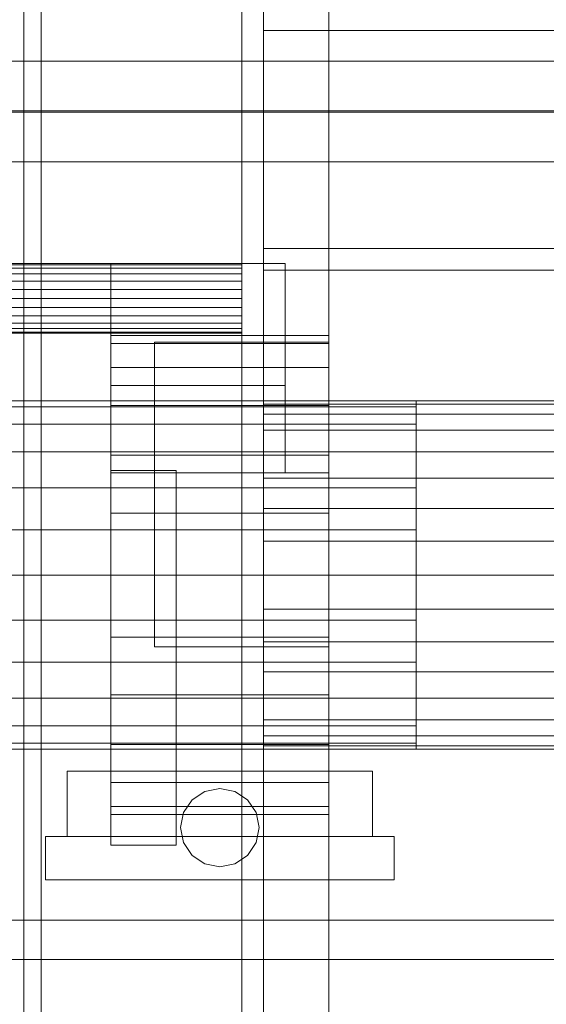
# Model space of a CAD drawing. Header units: millimetres. Extents: x -2233 to 61924, y -68080 to 6847.
# Tile 362 of 656: x 1269 to 1390, y -34172 to -33946. Entities that reach past the tile are written whole.
import ezdxf

# ---------------------------------------------------------------- set-up
doc = ezdxf.new("R2010")
doc.units = ezdxf.units.MM
for name, color, linetype, lineweight in [('COTAS_O', 1, 'Continuous', 0), ('COTAS_P', 1, 'Continuous', 0), ('frontal_C03', 7, 'Continuous', 0), ('frontal_secador', 7, 'Continuous', 0)]:
    doc.layers.add(name, color=color, linetype=linetype, lineweight=lineweight)
doc.dimstyles.new('R19_100', dxfattribs={"dimtxt": 250, "dimasz": 150, "dimexe": 150, "dimexo": 80, "dimgap": 100, "dimtad": 1, "dimtih": 1, "dimtoh": 1, "dimdsep": 46, "dimcen": 0.09, "dimadec": 0, "dimazin": 0, "dimtfac": 1, "dimtdec": 4, "dimtofl": 0, "dimtmove": 0, "dimatfit": 3, "dimfxl": 1, "dimtolj": 1, "dimtzin": 0, "dimarcsym": 0})

# ---------------------------------------------------------------- blocks, each defined once
blk = doc.blocks.new('DIM_R28_50')
at = {"layer": 'COTAS_P'}
for p, q in [((1705.78, -34504.95), (1551.9, -34475.9)), ((-194.22, -34704.95), (1705.78, -34504.95)), ((1705.78, -34504.95), (1561.32, -34565.4)), ((1800, -35400), (1705.78, -34504.95)), ((-194.22, -34704.95), (-49.75, -34644.49)), ((-100, -35600), (-194.22, -34704.95)), ((-194.22, -34704.95), (-40.33, -34734))]:
    blk.add_line(p, q, dxfattribs=at)
blk.add_text('1910.5 P', height=250, rotation=6.009, dxfattribs=at).set_placement((745.32, -34505.49))
blk = doc.blocks.new('DIM_R28_52')
at = {"layer": 'COTAS_O'}
for p, q in [((-1725, -33700), (-1575, -33655)), ((1725, -33700), (1575, -33655)), ((-1725, -34400), (-1725, -33700)), ((-1725, -33700), (1725, -33700)), ((-1725, -33700), (-1575, -33745)), ((1725, -33700), (1575, -33745)), ((1725, -34400), (1725, -33700))]:
    blk.add_line(p, q, dxfattribs=at)
blk.add_text('3450 O', height=250, dxfattribs=at).set_placement((0, -33600))

msp = doc.modelspace()

# ---------------------------------------------------------------- linework, layer by layer
at = {"layer": 'frontal_C03'}
for p, q in [((1270, -32314.944), (1270, -34875.113)), ((1274, -34875.113), (1274, -32314.944)), ((1270, -32318.841), (1270, -34879.011)), ((1270, -35001.792), (1270, -32441.623)), ((1274, -32441.623), (1274, -35001.792)), ((-1500, -33955.526), (1500, -33955.526)), ((1500, -33966.934), (-1500, -33966.934)), ((1500, -33967.219), (-1500, -33967.219)), ((-1500, -33978.628), (1500, -33978.628)), ((-1500, -34152.753), (1500, -34152.753)), ((1500, -34161.736), (-1500, -34161.736))]:
    msp.add_line(p, q, dxfattribs=at)
at = {"layer": 'frontal_secador'}
for p, q in [((1340, -36000), (1340, -33000)), ((1270, -35980), (1270, -33075)), ((1320, -35980), (1320, -33075)), ((1325, -36000), (1325, -33075)), ((1325, -34600), (1325, -33075)), ((1325, -35980), (1325, -33075)), ((1325, -33948.5), (1325, -33943.5)), ((1325, -33948.5), (2125, -33948.5)), ((1325, -33998.5), (1325, -33948.5)), ((1325, -33998.5), (2125, -33998.5)), ((1325, -34003.5), (1325, -33998.5)), ((1320, -34002), (-1320, -34002)), ((1320, -34002.273), (-1320, -34002.273)), ((1320, -34003.072), (-1320, -34003.072)), ((1290, -34002), (1330, -34002)), ((1290, -34030), (1290, -34002)), ((1320, -34002.273), (1320, -34002)), ((1320, -34003.072), (1320, -34002.273)), ((1320, -34004.343), (1320, -34003.072)), ((1330, -34030), (1330, -34002)), ((1320, -34004.343), (-1320, -34004.343)), ((1320, -34006), (1320, -34004.343)), ((1325, -34003.5), (2125, -34003.5)), ((1320, -34006), (-1320, -34006)), ((1320, -34007.929), (1320, -34006)), ((1320, -34007.929), (-1320, -34007.929)), ((-1320, -34010), (1320, -34010)), ((1320, -34010), (1320, -34007.929)), ((1320, -34012.071), (1320, -34010)), ((1320, -34012.071), (-1320, -34012.071)), ((1320, -34012.071), (1320, -34014)), ((1320, -34014), (-1320, -34014)), ((1320, -34014), (1320, -34015.657)), ((1320, -34015.657), (-1320, -34015.657)), ((1320, -34015.657), (1320, -34016.928)), ((1320, -34016.928), (-1320, -34016.928)), ((1320, -34017.727), (-1320, -34017.727)), ((1320, -34018), (-1320, -34018)), ((1290, -34020.374), (1290, -34018.5)), ((1340, -34018.5), (1290, -34018.5)), ((1320, -34016.928), (1320, -34017.727)), ((1320, -34017.727), (1320, -34018)), ((1340, -34020.374), (1340, -34018.5)), ((1290, -34025.869), (1290, -34020.374)), ((1340, -34020.374), (1290, -34020.374)), ((1300, -34020), (1340, -34020)), ((1300, -34050), (1300, -34020)), ((1340, -34050), (1340, -34020)), ((1340, -34025.869), (1340, -34020.374)), ((1290, -34034.609), (1290, -34025.869)), ((1340, -34025.869), (1290, -34025.869)), ((1340, -34034.609), (1340, -34025.869)), ((1290, -34030), (1330, -34030)), ((1290, -34050), (1290, -34030)), ((1330, -34050), (1330, -34030)), ((1360, -34033.5), (-1360, -34033.5)), ((1360, -34034.863), (-1360, -34034.863)), ((1290, -34046), (1290, -34034.609)), ((1340, -34034.609), (1290, -34034.609)), ((1325, -34034.269), (1325, -34033.5)), ((1430, -34033.5), (1325, -34033.5)), ((1325, -34036.545), (1325, -34034.269)), ((1430, -34034.269), (1325, -34034.269)), ((1340, -34046), (1340, -34034.609)), ((1360, -34034.863), (1360, -34033.5)), ((1360, -34038.859), (1360, -34034.863)), ((1325, -34040.241), (1325, -34036.545)), ((1430, -34036.545), (1325, -34036.545)), ((1360, -34038.859), (-1360, -34038.859)), ((1360, -34045.216), (1360, -34038.859)), ((1325, -34045.216), (1325, -34040.241)), ((1430, -34040.241), (1325, -34040.241)), ((1360, -34045.216), (-1360, -34045.216)), ((1290, -34059.265), (1290, -34046)), ((1340, -34046), (1290, -34046)), ((1325, -34051.277), (1325, -34045.216)), ((1430, -34045.216), (1325, -34045.216)), ((1340, -34059.265), (1340, -34046)), ((1360, -34053.5), (1360, -34045.216)), ((1290, -34049.5), (1305, -34049.5)), ((1290, -34135.5), (1290, -34049.5)), ((1290, -34050), (1330, -34050)), ((1300, -34050), (1340, -34050)), ((1300, -34090), (1300, -34050)), ((1305, -34135.5), (1305, -34049.5)), ((1340, -34090), (1340, -34050)), ((1325, -34058.193), (1325, -34051.277)), ((1430, -34051.277), (1325, -34051.277)), ((1360, -34053.5), (-1360, -34053.5)), ((1360, -34063.147), (1360, -34053.5)), ((1290, -34073.5), (1290, -34059.265)), ((1340, -34059.265), (1290, -34059.265)), ((1325, -34065.696), (1325, -34058.193)), ((1430, -34058.193), (1325, -34058.193)), ((1340, -34073.5), (1340, -34059.265)), ((1360, -34063.147), (-1360, -34063.147)), ((1360, -34073.5), (1360, -34063.147)), ((1325, -34073.5), (1325, -34065.696)), ((1430, -34065.696), (1325, -34065.696)), ((-1360, -34073.5), (1360, -34073.5)), ((1290, -34073.5), (1290, -34087.735)), ((1290, -34073.5), (1340, -34073.5)), ((1325, -34073.5), (1325, -34081.304)), ((1325, -34073.5), (1430, -34073.5)), ((1340, -34087.735), (1340, -34073.5)), ((1360, -34083.853), (1360, -34073.5)), ((1325, -34081.304), (1325, -34088.807)), ((1430, -34081.304), (1325, -34081.304)), ((1360, -34083.853), (-1360, -34083.853)), ((1360, -34083.853), (1360, -34093.5)), ((1290, -34087.735), (1290, -34101)), ((1340, -34087.735), (1290, -34087.735)), ((1325, -34088.807), (1325, -34095.723)), ((1430, -34088.807), (1325, -34088.807)), ((1340, -34087.735), (1340, -34101)), ((1300, -34090), (1340, -34090)), ((1360, -34093.5), (-1360, -34093.5)), ((1360, -34093.5), (1360, -34101.784)), ((1325, -34095.723), (1325, -34101.784)), ((1430, -34095.723), (1325, -34095.723)), ((1360, -34101.784), (-1360, -34101.784)), ((1290, -34101), (1290, -34112.391)), ((1340, -34101), (1290, -34101)), ((1325, -34101.784), (1325, -34106.759)), ((1430, -34101.784), (1325, -34101.784)), ((1340, -34101), (1340, -34112.391)), ((1360, -34101.784), (1360, -34108.141)), ((1325, -34106.759), (1325, -34110.455)), ((1430, -34106.759), (1325, -34106.759)), ((1360, -34108.141), (-1360, -34108.141)), ((1360, -34108.141), (1360, -34112.137)), ((1325, -34110.455), (1325, -34112.731)), ((1430, -34110.455), (1325, -34110.455)), ((1360, -34112.137), (-1360, -34112.137)), ((1360, -34113.5), (-1360, -34113.5)), ((1290, -34112.391), (1290, -34121.131)), ((1340, -34112.391), (1290, -34112.391)), ((1325, -34112.731), (1325, -34113.5)), ((1430, -34112.731), (1325, -34112.731)), ((1430, -34113.5), (1325, -34113.5)), ((1340, -34112.391), (1340, -34121.131)), ((1360, -34112.137), (1360, -34113.5)), ((1280, -34118.5), (1350, -34118.5)), ((1280, -34133.5), (1280, -34118.5)), ((1350, -34133.5), (1350, -34118.5)), ((1290, -34121.131), (1290, -34126.626)), ((1340, -34121.131), (1290, -34121.131)), ((1311.556, -34123.185), (1315, -34122.5)), ((1315, -34122.5), (1318.444, -34123.185)), ((1340, -34121.131), (1340, -34126.626)), ((1306.685, -34128.056), (1308.636, -34125.136)), ((1308.636, -34125.136), (1311.556, -34123.185)), ((1318.444, -34123.185), (1321.364, -34125.136)), ((1321.364, -34125.136), (1323.315, -34128.056)), ((1290, -34126.626), (1290, -34128.5)), ((1340, -34126.626), (1290, -34126.626)), ((1340, -34126.626), (1340, -34128.5)), ((1340, -34128.5), (1290, -34128.5)), ((1306, -34131.5), (1306.685, -34128.056)), ((1323.315, -34128.056), (1324, -34131.5)), ((1306.685, -34134.944), (1306, -34131.5)), ((1324, -34131.5), (1323.315, -34134.944)), ((1275, -34133.5), (1355, -34133.5)), ((1275, -34143.5), (1275, -34133.5)), ((1280, -34133.5), (1350, -34133.5)), ((1355, -34143.5), (1355, -34133.5)), ((1290, -34135.5), (1305, -34135.5)), ((1308.636, -34137.864), (1306.685, -34134.944)), ((1323.315, -34134.944), (1321.364, -34137.864)), ((1311.556, -34139.815), (1308.636, -34137.864)), ((1321.364, -34137.864), (1318.444, -34139.815)), ((1315, -34140.5), (1311.556, -34139.815)), ((1318.444, -34139.815), (1315, -34140.5)), ((1275, -34143.5), (1355, -34143.5))]:
    msp.add_line(p, q, dxfattribs=at)

# ---------------------------------------------------------------- dimensions: what is measured, and where the dimension line sits
at = {"layer": 'COTAS_O'}
dim = msp.add_aligned_dim(p1=(-1725, -34400), p2=(1725, -34400), distance=700, text='<> O', dimstyle='R19_100', dxfattribs=at)
dim.commit()
dim.dimension.update_dxf_attribs({"geometry": 'DIM_R28_52', "text_midpoint": (0, -33700)})
at = {"layer": 'COTAS_P'}
dim = msp.add_aligned_dim(p1=(-100, -35600), p2=(1800, -35400), distance=900, text='<> P', dimstyle='R19_100', dxfattribs=at)
dim.commit()
dim.dimension.update_dxf_attribs({"geometry": 'DIM_R28_50', "text_midpoint": (755.784, -34604.945)})

doc.saveas('drawing.dxf')
